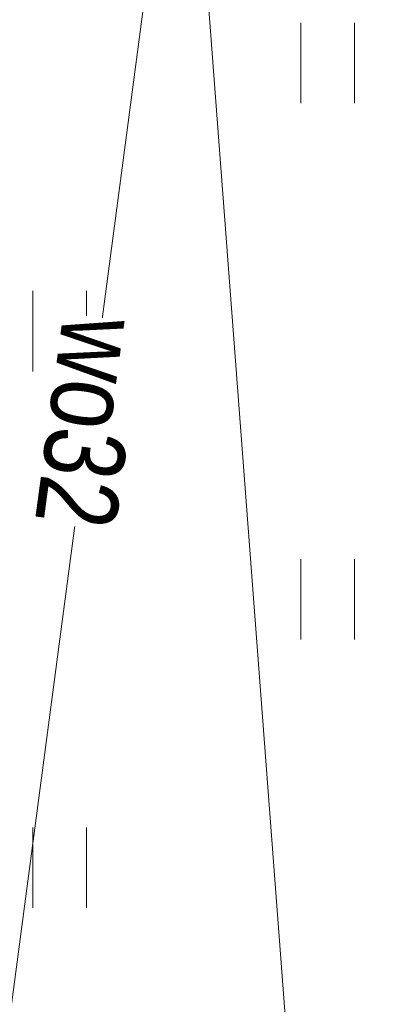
# Model space of a CAD drawing. Header units: metres. Extents: x 5504996 to 5514259, y 5943254 to 5951281.
# Tile 293 of 656: x 5509698.93 to 5509702.46, y 5947986.81 to 5947995.99. Entities that reach past the tile are written whole.
import ezdxf

# ---------------------------------------------------------------- set-up
doc = ezdxf.new("R2010")
doc.units = ezdxf.units.M
doc.layers.get('0').update_dxf_attribs({"linetype": 'CONTINUOUS', "lineweight": 18, "true_color": 0x000000})
for name, color, linetype, lineweight, true_color in [('GES_PrzewodElektroenergetyczny', 1, 'CONTINUOUS', 18, 0xff0000), ('GES_PrzewodWodociagowy', 5, 'CONTINUOUS', 18, 0x0000ff), ('KR_ObiektKarto', 7, 'CONTINUOUS', 18, 0x000000)]:
    doc.layers.add(name, color=color, linetype=linetype, lineweight=lineweight, true_color=true_color)
doc.styles.get("Standard").update_dxf_attribs({"font": 'simplex.shx'})

# ---------------------------------------------------------------- blocks, each defined once
blk = doc.blocks.new('OTZT_S')
at = {"color": 0, "linetype": 'Continuous', "lineweight": 18, "flags": 128}
for points in [[(-0.5, -0.75), (-0.5, 0.75)], [(0.5, 0.75), (0.5, -0.75)]]:
    blk.add_lwpolyline(points, dxfattribs=at)

msp = doc.modelspace()

# ---------------------------------------------------------------- linework, layer by layer
at = {"layer": 'GES_PrzewodElektroenergetyczny', "color": 1, "linetype": 'Continuous', "lineweight": 18, "true_color": 0xff0000, "flags": 128}
msp.add_lwpolyline([(5509702.46, 5947972.82), (5509700.47, 5947999.04), (5509699.9, 5948006.6), (5509699.38, 5948008.97), (5509696.92, 5948020.25)], dxfattribs=at)
at = {"layer": 'GES_PrzewodWodociagowy', "color": 5, "linetype": 'Continuous', "lineweight": 18, "true_color": 0x0000ff, "flags": 128}
msp.add_lwpolyline([(5509701.75, 5948008.71), (5509697.01, 5947972.9)], dxfattribs=at)

# ---------------------------------------------------------------- block references
at = {"layer": 'KR_ObiektKarto', "linetype": 'Continuous', "xscale": 0.5, "yscale": 0.5, "zscale": 0.5}
for p in [(5509701.8025, 5947995.5875), (5509701.8025, 5947995.5875), (5509699.3025, 5947993.0875), (5509699.3025, 5947993.0875), (5509701.8025, 5947990.5875), (5509701.8025, 5947990.5875), (5509699.3025, 5947988.0875), (5509699.3025, 5947988.0875)]:
    msp.add_blockref('OTZT_S', p, dxfattribs=at)

# ---------------------------------------------------------------- next in the draw order: texts
at = {"layer": 'GES_PrzewodWodociagowy', "color": 5, "true_color": 0x0000ff, "insert": (5509699.57, 5947992.24), "char_height": 0.75, "attachment_point": 5, "rotation": 262.2, "line_spacing_factor": 0.9, "bg_fill": 3, "box_fill_scale": 1, "bg_fill_color": 0, "bg_fill_transparency": 0}
msp.add_mtext('\\W0.7818x;\\fArial|b0|i0;wo32', dxfattribs=at)

doc.saveas('drawing.dxf')
